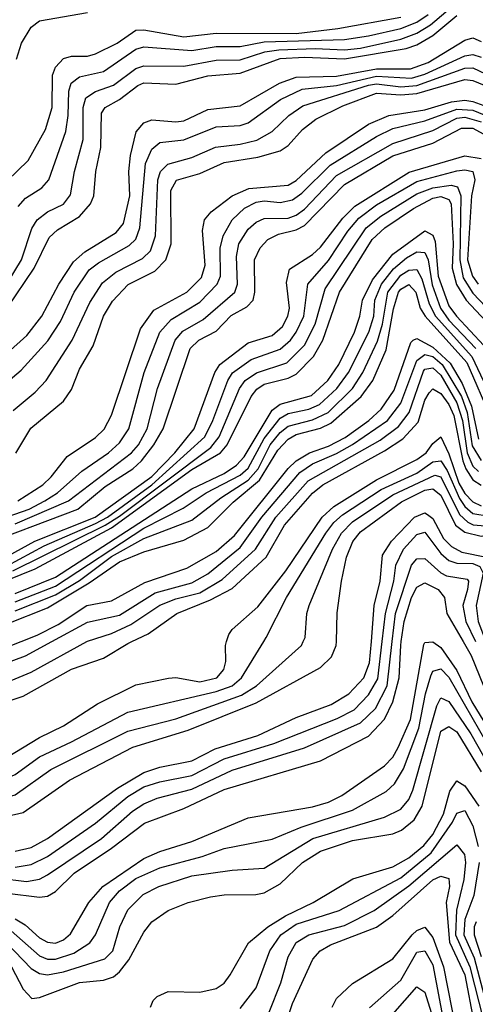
# Model space of a CAD drawing. Header units: inches. Extents: x 501365 to 657855, y 482276 to 547543.
# Tile 601 of 656: x 604721 to 605856, y 509097 to 511548. Entities that reach past the tile are written whole.
import ezdxf

# ---------------------------------------------------------------- set-up
doc = ezdxf.new("R2010")
doc.units = ezdxf.units.IN
doc.header["$MEASUREMENT"] = 0
doc.layers.add('A6500', color=7, linetype='Continuous')
doc.layers.add('A6501', color=7, linetype='Continuous')

msp = doc.modelspace()

# ---------------------------------------------------------------- linework, layer by layer
at = {"layer": 'A6500', "color": 5}
for points, elevation in [([(604081, 510000), (604090, 509995.1), (604130, 509940.3), (604190, 509908), (604283.1, 509843.1), (604310, 509834.9), (604330, 509835), (604430, 509861.5), (604450, 509858.5), (604513.5, 509790), (604551.4, 509710), (604610, 509632.4), (604630, 509616), (604650, 509608.1), (604670, 509606.5), (604710, 509618.7), (604798.9, 509681.1), (604990, 509777.2), (605110, 509807.6), (605273.4, 509866.6), (605311.2, 509890), (605422.9, 509990), (605427.3, 510000)], 3640), ([(604139, 510000), (604160.4, 509980.4), (604290, 509891), (604317.5, 509877.5), (604350, 509871.9), (604390, 509874.9), (604450, 509889.4), (604462, 509882), (604536.7, 509796.7), (604571.1, 509730), (604610, 509679.2), (604630, 509661.2), (604650, 509651.5), (604669.2, 509650.8), (604710, 509668.6), (604770, 509713.2), (604850, 509750), (604990, 509823.9), (605210, 509875.8), (605250.6, 509890), (605273.2, 509910), (605328.7, 510000)], 3660), ([(604278.7, 510000), (604290.3, 509990), (604330, 509967.1), (604370, 509958.3), (604410, 509961.6), (604450, 509971.5), (604470, 509968.4), (604490, 509955.6), (604530, 509908.8), (604570, 509874.2), (604630, 509847.9), (604670, 509844.3), (604730, 509863.7), (604850, 509931.5), (604930, 509958.5), (604990, 509995.2), (605000.2, 510000)], 3720), ([(604471.4, 510000), (604570, 509913.8), (604610, 509898.1), (604650, 509891.4), (604690, 509898.7), (604750, 509923.9), (604888.4, 510000)], 3740), ([(604515.3, 510000), (604530, 509982.2), (604570, 509951.7), (604610, 509938.8), (604643, 509937), (604677, 509943), (604735.7, 509964.3), (604801.1, 510000)], 3760), ([(604547.9, 510000), (604570, 509984.2), (604590, 509976.3), (604630, 509972), (604678.3, 509981.7), (604724.3, 510000)], 3780), ([(604670, 509410.8), (604737.6, 509402.4), (604770, 509408.1), (604790, 509419.3), (604924.9, 509510), (605002.3, 509577.7), (605030, 509596.2), (605063.7, 509610), (605150, 509632.3), (605250, 509680.1), (605430, 509735.7), (605570, 509797.4), (605607.1, 509832.9), (605636.2, 509890), (605649.1, 510000)], 3540), ([(604690, 509712.3), (604770, 509761.5), (604830, 509790.4), (604914.9, 509845.1), (605010, 509891.9), (605091.3, 509908.7), (605110, 509910.1), (605170, 509899.8), (605212.3, 509910), (605229.6, 509930), (605234.1, 509950), (605233.4, 509990), (605236.5, 510000)], 3680), ([(604690, 509373.8), (604770, 509363.3), (604790, 509366.1), (604810, 509377.7), (604857.1, 509422.9), (604950, 509485.2), (605032, 509548), (605130, 509584.1), (605230, 509631.9), (605470, 509703.2), (605590, 509764.3), (605630, 509807.1), (605650.5, 509849.5), (605666.5, 509910), (605669.9, 509990.1), (605671.3, 510000)], 3520), ([(604690, 509565), (604730, 509574.2), (604844.9, 509655.1), (605002.8, 509737.2), (605140.8, 509779.2), (605310, 509847), (605470, 509935.2), (605497.7, 509962.3), (605509.6, 509990), (605509.8, 510000)], 3620), ([(604710, 509438.4), (604750, 509445.1), (604790, 509464.8), (604910, 509547.7), (604990, 509614.3), (605030, 509637.9), (605070, 509650.6), (605150, 509666.6), (605230, 509708), (605353.7, 509746.3), (605511.7, 509808.3), (605553.8, 509830), (605590, 509867.3), (605612.7, 509907.3), (605623.7, 510000)], 3560), ([(604710, 509478), (604750, 509487.4), (604790, 509509.8), (604964.9, 509635.1), (605030, 509673.7), (605070, 509686.9), (605150, 509703.3), (605207.5, 509732.5), (605313.8, 509766.2), (605410, 509811.3), (605497.1, 509842.9), (605540.6, 509870), (605577.8, 509910), (605592.6, 509947.4), (605596.9, 510000)], 3580), ([(604710, 509309.5), (604734.8, 509294.8), (604770, 509262.6), (604790, 509251.1), (604810, 509249.4), (604830, 509257.4), (604847.7, 509272.3), (604893.6, 509350), (604928.3, 509390), (605030, 509459.8), (605070, 509477.3), (605150, 509502), (605290, 509561.2), (605450, 509588.2), (605490, 509599.9), (605523.3, 509616.7), (605629.7, 509690.3), (605650, 509712.3), (605664, 509736), (605694.1, 509805.9), (605727.2, 509992.8), (605730, 509997.6), (605750, 509999.3), (605770, 509985.3), (605810, 509927.7), (605847.3, 509850), (605885.9, 509785.9)], 3480), ([(605825.6, 510000), (605845.6, 509965.6), (605876.4, 509890)], 3520), ([(604699.5, 509279.5), (604770, 509217.5), (604790, 509209.5), (604810, 509209), (604855.8, 509224.2), (604895.8, 509250), (604909.9, 509270), (604945.1, 509350), (604970, 509379.7), (605010.3, 509410), (605070, 509436.6), (605175.2, 509464.8), (605230, 509484.4), (605350, 509507.8), (605422.2, 509537.8), (605550, 509579.8), (605633.6, 509626.4), (605654.6, 509645.4), (605677.1, 509682.9), (605715.4, 509784.6), (605731.4, 509870), (605745.1, 509914.9), (605750, 509926.5), (605770, 509931.9), (605790, 509911), (605885.6, 509745.6)], 3460), ([(604688.2, 509250), (604750, 509185.6), (604770, 509173.1), (604790, 509170.2), (604830, 509177.4), (604933.3, 509210), (604953.1, 509230), (604970.5, 509290), (604990, 509331.9), (605028.5, 509370), (605067.5, 509390), (605150, 509416.8), (605250, 509431), (605330, 509435.4), (605450.8, 509510), (605630, 509562.8), (605670, 509582.7), (605690, 509606.4), (605700, 509630), (605759.7, 509840.3), (605770, 509859.6), (605790, 509850.4), (605845, 509770), (605890.4, 509690)], 3440), ([(604700.6, 509190), (604730, 509134.2), (604751.2, 509111.2), (604770, 509113.5), (604870, 509151), (604930, 509156.9), (604954.9, 509165.1), (604970, 509177.3), (604992.5, 509207.5), (605030, 509276.6), (605050, 509302.5), (605090.8, 509330), (605141, 509350), (605195.9, 509364.1), (605230, 509369.2), (605309.3, 509370), (605330, 509374.7), (605370, 509396.9), (605425.5, 509450), (605470, 509478.1), (605550, 509504.3), (605650, 509521), (605672.1, 509530), (605703.5, 509556.5), (605723.6, 509590), (605770, 509777.1), (605790, 509788.3), (605810, 509775.5), (605870, 509675.5)], 3420), ([(605047, 509090), (605053.6, 509106.4), (605063.5, 509116.5), (605091, 509129), (605170, 509126.9), (605210, 509136.2), (605230, 509149.5), (605245.5, 509170), (605291.2, 509250), (605339.4, 509290), (605383.2, 509316.8), (605452.2, 509350), (605550.4, 509409.6), (605650, 509438.8), (605690, 509461.8), (605727.8, 509492.2), (605750, 509519.8), (605776.4, 509570), (605792.6, 509627.4), (605810, 509653.1), (605830, 509640.4), (605864.5, 509590)], 3380), ([(605270, 509086.1), (605310, 509137.4), (605343.9, 509230), (605371.8, 509270), (605410, 509296.4), (605516.6, 509330), (605670, 509411.7), (605746.2, 509473.8), (605799, 509550), (605810, 509572.6), (605830, 509579.5), (605850, 509541.2), (605862.8, 509490)], 3360), ([(605342.6, 509077.4), (605371.5, 509150), (605390, 509215.3), (605410, 509251), (605441.2, 509270), (605530, 509293), (605603.9, 509330), (605690, 509392), (605810, 509493.6), (605829.2, 509470), (605831.4, 509450), (605827.2, 509407.2), (605809.1, 509330.9), (605806.6, 509270), (605841.9, 509190), (605876.5, 509056.5)], 3340), ([(605865.7, 509450), (605852.4, 509367.6), (605830, 509308.2), (605827.6, 509270), (605852.7, 509212.7), (605881.8, 509101.8)], 3360), ([(605370.2, 509010), (605400.8, 509099.2), (605451.2, 509208.8), (605469.1, 509230), (605495, 509245), (605610, 509288.5), (605650, 509318.2), (605750, 509406.6), (605770, 509415.9), (605790, 509410.4), (605791.7, 509390), (605783.5, 509350), (605791.8, 509251.8), (605830, 509170), (605852.3, 509052.3)], 3320), ([(605499, 509090), (605510, 509111), (605550, 509148.7), (605650, 509210.1), (605698.8, 509270), (605710, 509280.9), (605730, 509288.5), (605750, 509262.9), (605776.2, 509190), (605807.9, 509030)], 3280), ([(605858, 509302), (605852.7, 509290), (605852.7, 509270), (605870, 509215.5)], 3380), ([(605592.1, 509087.9), (605670, 509157.3), (605710, 509226.4), (605730, 509230.1), (605750, 509195), (605777.6, 509050)], 3260), ([(605650, 509072), (605710, 509140.1), (605730, 509127.4), (605786.2, 508946.2)], 3240)]:
    msp.add_lwpolyline(points, dxfattribs=dict(at, elevation=elevation))
at = {"layer": 'A6501', "color": 5}
for points, elevation in [([(604690, 510891.1), (604725.7, 510950), (604751.5, 511028.5), (604764.2, 511050), (604790, 511069.7), (604830, 511089.4), (604847.8, 511112.2), (604857.4, 511170), (604878.9, 511250), (604879.1, 511330), (604886, 511354), (604910, 511369.8), (604955, 511385), (605010, 511427.1), (605030, 511433.5), (605130, 511432.8), (605210, 511447.6), (605270, 511448.4), (605331.5, 511468.5), (605366.4, 511473.6), (605456.8, 511476.8), (605530, 511473), (605570, 511477.2), (605670, 511499.7), (605710, 511514.7), (605744.2, 511535.8), (605810, 511590.7)], 4240), ([(604690, 510830.1), (604756.8, 510930), (604794.1, 511005.9), (604815.2, 511024.8), (604870, 511058.5), (604897.7, 511090), (604905.7, 511110), (604910.4, 511170), (604922.8, 511230), (604924.4, 511315.6), (604934.1, 511330), (604970, 511349.2), (605015.4, 511384.6), (605030, 511391.1), (605110, 511387.9), (605190, 511408.9), (605270, 511415.3), (605370, 511451.4), (605430, 511455.3), (605530, 511450.8), (605683.4, 511476.6), (605710, 511485.9), (605750, 511509.1), (605810, 511558.7)], 4220), ([(604713.2, 511450), (604725.3, 511490), (604750, 511530), (604770, 511545.5), (604890, 511565.9)], 4320), ([(604717.2, 511082.8), (604735.7, 511104.3), (604775.8, 511130), (604794, 511150), (604836.2, 511270), (604842.1, 511310), (604843.4, 511370), (604849.4, 511390.6), (604870, 511405.8), (604930, 511419.2), (605010, 511474.9), (605030, 511480.5), (605150, 511471.2), (605210, 511481.2), (605270, 511481.4), (605330, 511492.8), (605530, 511499.2), (605590, 511507.8), (605670, 511526.4), (605710, 511541.9), (605738.4, 511561.6)], 4260), ([(604690, 511147.4), (604742.1, 511197.9), (604785.5, 511274.5), (604802.1, 511330), (604803, 511410), (604810.2, 511429.8), (604830, 511451.4), (604850, 511457.4), (604890, 511457.9), (604910, 511463), (604963.5, 511490), (605010, 511522.2), (605030, 511523.2), (605130, 511506), (605210, 511514.8), (605410, 511514.1), (605513.3, 511526.7), (605670, 511554.3)], 4280), ([(604690, 510718.1), (604738.4, 510761.6), (604776.2, 510810), (604818.7, 510890), (604854.7, 510945.3), (604883.3, 510970), (604961.4, 511018.6), (604979.3, 511040.7), (604995, 511110), (604992.6, 511170), (604996.8, 511210), (605011.1, 511268.9), (605030, 511291.9), (605050, 511299.3), (605110, 511293.8), (605130, 511296.6), (605190, 511324.9), (605270, 511333.8), (605367.7, 511390), (605410, 511405.2), (605510, 511407.6), (605610, 511426), (605694.4, 511425.6), (605738.1, 511441.9), (605830, 511497.4), (605850, 511503.1), (605870, 511494)], 4180), ([(604669.9, 510630), (604724.3, 510675.7), (604790.9, 510749.1), (604822.8, 510797.2), (604856.5, 510870), (604894.4, 510925.6), (604917, 510943), (604993.9, 510986.1), (605010, 511001.5), (605020.3, 511030), (605034.2, 511190), (605050, 511225.8), (605070, 511242.6), (605130, 511249.3), (605210, 511281.3), (605270, 511284.7), (605290, 511291.1), (605370.7, 511350), (605424.8, 511375.2), (605510, 511384.8), (605610, 511407.8), (605697, 511403), (605730, 511413), (605830, 511458.1), (605850, 511461.3), (605870, 511454.9)], 4160), ([(604704.8, 510575.2), (604759.4, 510620.6), (604786.9, 510650), (604852, 510750), (604895.7, 510844.3), (604927.2, 510892.8), (604960.5, 510919.5), (605026.6, 510953.4), (605047, 510973), (605059.3, 511010), (605065.1, 511150), (605072, 511170), (605090, 511188.5), (605150, 511205.3), (605208.8, 511231.2), (605270, 511238), (605311.6, 511248.4), (605349.5, 511270), (605391.4, 511310), (605426.5, 511333.5), (605590, 511385.2), (605610, 511388.6), (605670, 511381.4), (605710, 511384.4), (605830, 511427.5), (605850, 511428.4), (605930, 511390.2)], 4140), ([(604711.2, 510468.8), (604748.7, 510531.3), (604830, 510598.4), (604850, 510627.4), (604870, 510677.9), (604903.8, 510736.2), (604930, 510810), (604952.4, 510847.6), (604991.4, 510888.6), (605057.7, 510922.3), (605085.4, 510950), (605098.4, 510990), (605097.2, 511122.8), (605111.2, 511148.8), (605170, 511165.2), (605230, 511193), (605313.8, 511206.2), (605370, 511221.9), (605390, 511235.1), (605425, 511275), (605459, 511301), (605526, 511334), (605610, 511365.1), (605670, 511361.3), (605710, 511364.3), (605830, 511399.3), (605850, 511396.8), (605930, 511363.9)], 4120), ([(604716.2, 510350), (604778.6, 510390), (604799.8, 510410), (604839.3, 510460.7), (604910, 510508.4), (604931.1, 510528.9), (604950, 510564), (605021.8, 510778.2), (605055.1, 510824.9), (605137.4, 510870), (605173.6, 510906.4), (605182.9, 510937.1), (605176.3, 511023.7), (605181.6, 511050), (605198.1, 511070), (605250.6, 511109.4), (605291.6, 511128.4), (605390, 511136.2), (605410, 511147.9), (605483.3, 511216.7), (605590, 511288.3), (605640.2, 511310), (605730, 511324.2), (605796.4, 511343.6), (605830, 511347.8), (605850, 511344.6), (605950, 511308.3)], 4080), ([(604690, 510310.3), (604744.9, 510330), (604783.6, 510350), (604815.1, 510370), (604875.6, 510424.4), (604941.9, 510470), (604970, 510494.7), (604993.2, 510530), (605030.9, 510670), (605070, 510770), (605098, 510802), (605170, 510845), (605212.6, 510890), (605221.2, 510910), (605220.6, 510979.4), (605227.6, 511010), (605250.2, 511050), (605280.6, 511079.4), (605310, 511094.3), (605330, 511097.1), (605370, 511093), (605400.3, 511099.7), (605423.8, 511116.2), (605494, 511186), (605610, 511257.3), (605650, 511277), (605730, 511296.5), (605810, 511325.6), (605850, 511323.2), (605950, 511281.7)], 4060), ([(604710, 510293.3), (604842.9, 510350), (604999.3, 510470), (605016.8, 510490), (605038.6, 510530), (605064.2, 510630), (605108, 510750), (605127.2, 510772.8), (605178.3, 510801.7), (605256.5, 510870), (605263.6, 510890), (605261.3, 510958.7), (605266.9, 510990), (605290, 511026.6), (605310, 511044.3), (605330, 511053.3), (605390, 511054), (605410, 511061.8), (605430, 511076.8), (605510, 511160.4), (605650, 511239.8), (605750, 511272.1), (605810, 511303.1), (605830, 511305.7), (605870, 511294.1)], 4040), ([(604610, 510233.3), (604865.8, 510330), (604934.1, 510385.9), (605002.9, 510430), (605024.2, 510450), (605055.2, 510490), (605078.1, 510530), (605145.5, 510730), (605167.3, 510750), (605210, 510772.8), (605247.9, 510812.1), (605286.7, 510833.2), (605302.4, 510850), (605306.7, 510870), (605305.6, 510950), (605319.7, 510980.3), (605339.2, 511000.8), (605365.9, 511014.1), (605410, 511024.9), (605430, 511036.2), (605530, 511137.8), (605650, 511209), (605750, 511240.5), (605821.8, 511278.2), (605850, 511278.3), (605893.9, 511253.9)], 4020), ([(604675.7, 510204.3), (604758.4, 510250), (604908.7, 510310), (605050, 510411.3), (605107.4, 510470), (605155.7, 510530), (605206.7, 510670), (605219.7, 510690), (605290, 510744.1), (605350, 510762.3), (605375.7, 510784.3), (605389.1, 510810), (605393.2, 510830), (605385.7, 510894.3), (605392.7, 510927.3), (605450, 510964), (605470, 510982.2), (605525.5, 511054.5), (605555.6, 511084.4), (605691.3, 511168.7), (605830, 511209.2), (605870, 511203.1)], 3980), ([(604690, 510188.3), (604781.9, 510238.1), (604910, 510293.9), (604939.5, 510310), (605050.5, 510390), (605182.4, 510510), (605201.9, 510550), (605239, 510650), (605251.2, 510668.8), (605297.4, 510702.6), (605370, 510728.1), (605395.3, 510750), (605410, 510770.4), (605428.3, 510810), (605438.6, 510890), (605490, 510948.9), (605538, 511022), (605565.5, 511054.5), (605610, 511087.4), (605710, 511145.7), (605810, 511171.8), (605830, 511174.7), (605850, 511170.5), (605854.2, 511150), (605846.5, 511110), (605836.7, 510950), (605848.6, 510910), (605862.9, 510890)], 3960), ([(604704.1, 510175.9), (604933.7, 510290), (604970, 510312.2), (605196.8, 510483.2), (605217.5, 510510), (605268.5, 510630), (605282.5, 510650), (605310.6, 510669.4), (605386.1, 510693.9), (605430, 510737.8), (605457, 510790), (605481.8, 510878.2), (605583.9, 511030), (605620.6, 511059.4), (605710, 511114.4), (605750, 511129.8), (605796, 511136), (605811.8, 511131.8), (605820.1, 511110), (605816.9, 510950), (605825.3, 510905.3), (605850, 510867.3), (605930, 510782.8)], 3940), ([(604690, 510152.6), (604759.2, 510180.8), (604950, 510283.2), (605150, 510428.4), (605220.9, 510470), (605238, 510490), (605297.9, 510610), (605311.5, 510628.5), (605330, 510641.1), (605390, 510655.4), (605410, 510666), (605452.6, 510710), (605476, 510750), (605517.8, 510870), (605599.3, 511000.7), (605630.5, 511030), (605702.2, 511077.8), (605750, 511103.8), (605770, 511107.9), (605790, 511100.5), (605795.4, 511090), (605800.3, 510990), (605798.4, 510930), (605808.9, 510888.9), (605833.2, 510850), (605918.3, 510758.3)], 3920), ([(604710, 510120), (604810, 510160.6), (605150, 510380.6), (605230, 510418.8), (605261.1, 510438.9), (605279.7, 510460.3), (605350, 510575.8), (605370, 510591), (605447.4, 510612.6), (605488.2, 510650), (605516, 510690), (605555.3, 510770), (605568.1, 510810), (605574.5, 510850), (605599.6, 510900.4), (605650, 510964.8), (605730, 511023), (605750, 511011.9), (605755.8, 510995.8), (605763.4, 510910), (605790, 510835.8), (605808.7, 510810), (605877.2, 510737.2)], 3880), ([(604710, 510098.7), (604810, 510138.1), (605030, 510282.1), (605127.8, 510332.3), (605185.8, 510370), (605270, 510414.2), (605290, 510431.9), (605330, 510505.9), (605370, 510555.8), (605390, 510567.4), (605441.3, 510578.7), (605468, 510590), (605510.7, 510630), (605540, 510670), (605591, 510770), (605602.9, 510810), (605605.6, 510850), (605622.1, 510890), (605652.2, 510927.8), (605684.5, 510955.5), (605710, 510970.7), (605730, 510968.5), (605738.6, 510950), (605748.5, 510888.5), (605769.1, 510830), (605790, 510800.3), (605856.9, 510730)], 3860), ([(604710, 510076.1), (604810, 510116.1), (604870, 510151.8), (604950, 510212.1), (605030, 510256.7), (605150, 510301.9), (605222.2, 510357.8), (605290, 510401.7), (605315.3, 510430), (605345.1, 510490), (605370, 510520.1), (605390, 510536), (605450, 510551.9), (605489.2, 510570), (605549.6, 510630), (605575.5, 510670), (605612.4, 510747.6), (605624.8, 510790), (605638.2, 510870), (605670, 510912.1), (605690, 510924.9), (605710, 510926.5), (605722.7, 510902.7), (605740.7, 510840.7), (605756.7, 510810), (605846.8, 510710), (605890, 510618.5)], 3840), ([(604690, 510044), (604790, 510084.3), (604894.1, 510145.9), (604970, 510198.8), (605030, 510223.5), (605130, 510252.5), (605190, 510284), (605253, 510347), (605318.3, 510401.7), (605363.6, 510476.4), (605390, 510503.8), (605410, 510515.2), (605470, 510531.6), (605496.1, 510543.9), (605571.3, 510610), (605600.4, 510650), (605634, 510726), (605651.7, 510828.3), (605664.8, 510870), (605670, 510877.7), (605690, 510888.8), (605707.3, 510870), (605718.5, 510830), (605730.9, 510810), (605834.4, 510694.4), (605895.6, 510555.6)], 3820), ([(604724.3, 510000), (604764.2, 510015.8), (604817.2, 510042.8), (604888.5, 510090), (604950, 510101.7), (605033, 510147), (605137.3, 510182.7), (605210, 510224.3), (605255.9, 510264.1), (605390, 510431), (605409.9, 510450.1), (605442.7, 510470), (605490, 510486.6), (605531.9, 510508.1), (605590.7, 510550), (605621.6, 510578.4), (605654.1, 510625.9), (605695.6, 510744.4), (605701.2, 510750), (605710, 510754.8), (605750, 510733.3), (605792.8, 510692.8), (605822.9, 510642.9), (605846.4, 510586.4), (605863.5, 510503.5)], 3780), ([(604801.1, 510000), (604890, 510048.5), (604970, 510065.8), (605058.6, 510121.4), (605150, 510146.3), (605190, 510169), (605270, 510234.4), (605324.2, 510310), (605418.9, 510421.1), (605450, 510442.5), (605510, 510467.9), (605549.7, 510490.3), (605636.7, 510550), (605670, 510593.3), (605710, 510699.6), (605730, 510714.9), (605750, 510709.5), (605773.6, 510690), (605821, 510610), (605835.8, 510570), (605847.7, 510487.7), (605870, 510450.8)], 3760), ([(604888.4, 510000), (604890, 510000.9), (604950, 510020), (604997.7, 510042.3), (605070, 510090.4), (605110, 510106.2), (605170, 510121.2), (605225.5, 510154.5), (605308.4, 510230), (605359.2, 510310), (605439.9, 510400.1), (605618.8, 510501.2), (605664.7, 510535.3), (605690.9, 510570), (605726.7, 510673.3), (605730, 510678), (605750, 510681.3), (605770, 510663.2), (605810, 510594), (605824.2, 510550), (605835.2, 510470), (605850, 510436.3), (605863.5, 510423.5)], 3740), ([(605000.2, 510000), (605040.8, 510019.2), (605112.3, 510070), (605196.2, 510103.8), (605250, 510132.1), (605335, 510210), (605380.8, 510290), (605450, 510369.8), (605476, 510390), (605630, 510475.2), (605675.1, 510504.9), (605713.6, 510546.4), (605730, 510600.7), (605740.7, 510619.3), (605750, 510629.4), (605770, 510617.3), (605790, 510589.8), (605802.6, 510562.6), (605824.4, 510450), (605831.8, 510430), (605850, 510402.9), (605870, 510389.4)], 3720), ([(605236.5, 510000), (605242.1, 510017.9), (605250.4, 510030), (605313.9, 510086.1), (605384.2, 510175.8), (605474.7, 510310), (605503.8, 510336.2), (605610, 510402.9), (605710, 510453.1), (605733.6, 510470), (605750, 510493.5), (605770, 510510.1), (605790, 510467.7), (605814.4, 510394.4), (605830, 510368.4), (605850, 510347.5), (605870, 510338.3)], 3680), ([(605328.7, 510000), (605334.9, 510010), (605385.9, 510110), (605483.4, 510270), (605503.8, 510296.2), (605524.8, 510315.2), (605621.3, 510378.7), (605710, 510419.6), (605750, 510447.7), (605770, 510449.7), (605785.7, 510425.7), (605816.5, 510356.5), (605830, 510336.6), (605850, 510318.7), (605890, 510312.3), (605950, 510332.4), (605976.6, 510330), (605990.5, 510310.5), (605999.8, 510250), (605980, 510130), (605978.9, 510090), (605983.9, 510050), (606005.9, 510000)], 3660), ([(605427.3, 510000), (605431.8, 510010), (605436.5, 510070), (605442.4, 510090), (605499.7, 510230), (605522.6, 510270), (605550, 510297.8), (605650, 510365.2), (605754.6, 510414.6), (605770, 510410.3), (605816.6, 510316.5), (605836.9, 510296.9), (605850.5, 510290.5), (605890, 510287.4), (605950, 510311), (605965.8, 510305.8), (605973.9, 510293.9), (605978.2, 510270), (605958.2, 510110), (605957.8, 510070), (605965.7, 510030), (605979.2, 510000)], 3640), ([(605509.8, 510000), (605511.7, 510071.7), (605522.3, 510150), (605534.8, 510210), (605550.7, 510249.3), (605570, 510273.2), (605671.9, 510348.1), (605730, 510377.2), (605750, 510380.5), (605770, 510364.4), (605806.6, 510290), (605830, 510272.7), (605870, 510262.7), (605930, 510273.9), (605950, 510270.4), (605952.2, 510227.8), (605934.3, 510090), (605937.2, 510050), (605947.9, 510010), (605952.3, 510000)], 3620), ([(605596.9, 510000), (605604.2, 510090), (605619.1, 510150), (605624.8, 510215.2), (605647.4, 510250), (605704.6, 510310), (605730, 510320.7), (605736.7, 510316.7), (605750, 510306.1), (605776.7, 510256.7), (605796.6, 510236.6), (605822.6, 510222.6), (605884, 510210), (605895.9, 510195.9), (605898, 510170), (605884.3, 510090), (605889.8, 510050), (605902.6, 510010), (605906.6, 510000)], 3580), ([(605623.7, 510000), (605632, 510070), (605653.2, 510150), (605657.8, 510190), (605677, 510230), (605710, 510266.9), (605730, 510272.3), (605770, 510219.3), (605790, 510201.7), (605810, 510195), (605850, 510194.1), (605866.9, 510186.9), (605875.1, 510170), (605857.7, 510090), (605863.1, 510050), (605881.7, 510000)], 3560), ([(605649.1, 510000), (605657.4, 510070), (605697.1, 510190), (605710, 510206), (605730, 510206.4), (605770, 510171), (605784, 510164), (605835.1, 510155.1), (605838.6, 510150), (605836.2, 510130), (605824.4, 510090), (605832.5, 510050), (605856.4, 510000)], 3540), ([(605671.3, 510000), (605678.7, 510050), (605696.8, 510110), (605710, 510135.5), (605730, 510146.2), (605763.5, 510130), (605778.7, 510110), (605784.9, 510070), (605825.6, 510000)], 3520)]:
    msp.add_lwpolyline(points, dxfattribs=dict(at, elevation=elevation))

doc.saveas('drawing.dxf')
